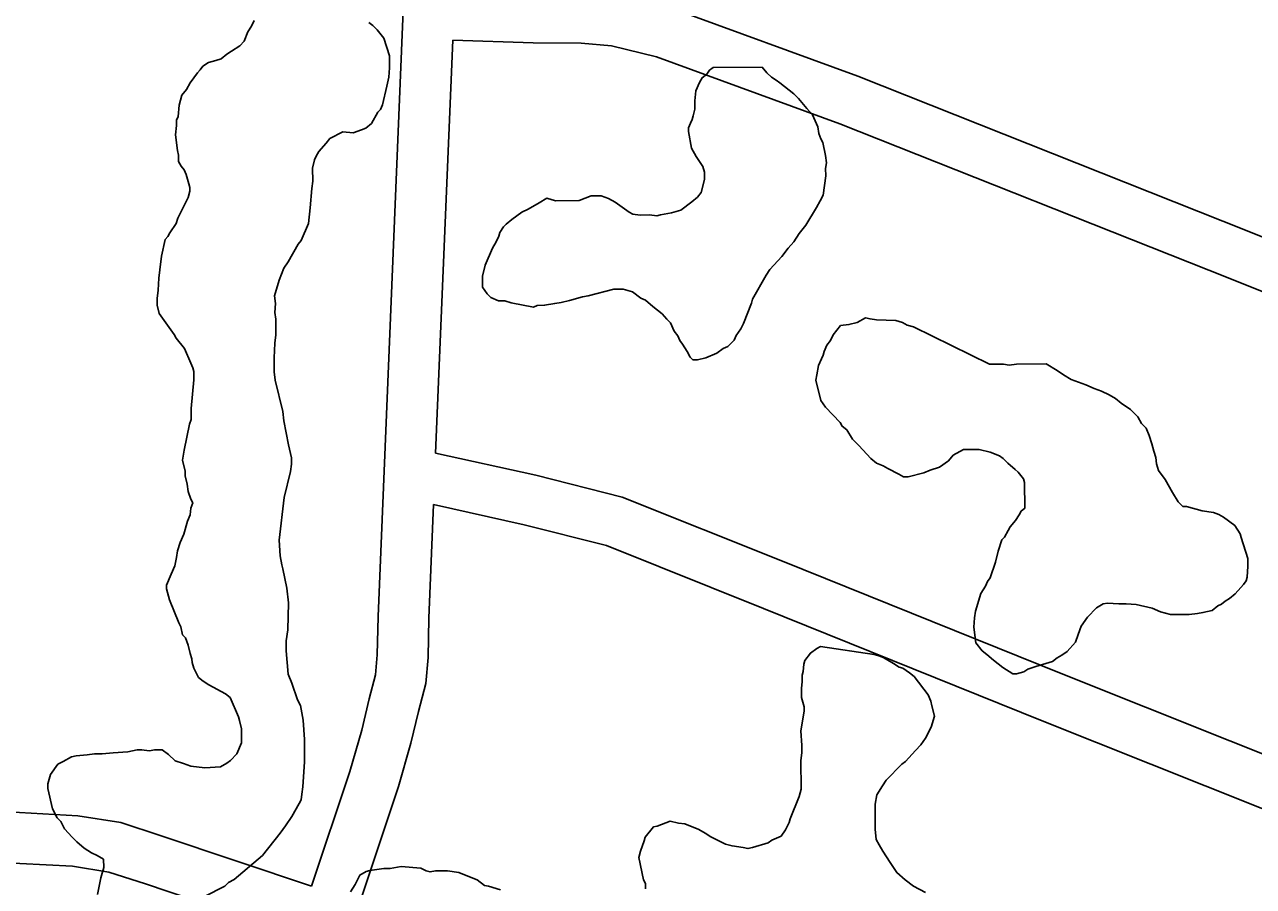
# Model space of a CAD drawing. Extents: x 3677843 to 3715951, y 511991 to 537744.
# Drawn here: x 3703952 to 3704677, y 519914 to 520422 of the extents above; entities that cross this region are included whole.
import ezdxf

# ---------------------------------------------------------------- set-up
doc = ezdxf.new("R2010")
doc.units = 0
doc.layers.add('V-ROAD-CNTR', color=7, linetype='Continuous')
doc.layers.add('V-SITE-VEGE', color=7, linetype='Continuous')

msp = doc.modelspace()

# ---------------------------------------------------------------- linework, layer by layer
at = {"layer": 'V-ROAD-CNTR'}
for points in [[(3704183.56, 520712.77), (3704174.63, 520425.62), (3704160.05, 520072.74), (3704159.59, 520050.21), (3704158.62, 520038.38), (3704154.79, 520024.13), (3704150.42, 520005.68), (3704143.42, 519981.33), (3704120.85, 519913.66)], [(3704205.17, 520442.71), (3704252.24, 520441.21), (3704281.43, 520440.93), (3704302.75, 520439.1), (3704333.15, 520431.66), (3704443.19, 520391.53), (3704672.86, 520300.38), (3704965.37, 520183.38), (3705157.34, 520106.82), (3705187.73, 520097.79), (3705211.86, 520093.77), (3705235.29, 520090.61), (3705255.36, 520088.26), (3705364.33, 520084.65)], [(3704204.12, 520412.73), (3704194.06, 520169.22)], [(3704204.12, 520412.73), (3704251.61, 520411.22), (3704280, 520410.94), (3704297.87, 520409.41), (3704324.42, 520402.91), (3704432.52, 520363.49), (3704661.76, 520272.51), (3704954.25, 520155.52), (3705147.49, 520078.45), (3705180.96, 520068.51), (3705207.39, 520064.1), (3705231.54, 520060.84), (3705253.12, 520058.32), (3705380.59, 520054.1), (3705458.21, 520052.11), (3705556.32, 520051.37)], [(3704194.06, 520169.22), (3704253.15, 520156.14), (3704304.09, 520143.2), (3704398.74, 520105.44), (3704563.16, 520039.07), (3705011.09, 519860.31), (3705112.69, 519820.87), (3705168.46, 519798.87), (3705208.75, 519785.57), (3705244.22, 519779.78), (3705323.79, 519772.64), (3705454.21, 519769.4), (3705543.32, 519762.71)], [(3704192.81, 520138.77), (3704190.04, 520071.81), (3704189.57, 520048.67), (3704188.29, 520033.22), (3704183.88, 520016.78), (3704179.45, 519998.08), (3704172.08, 519972.43), (3704148.88, 519902.87)], [(3704192.81, 520138.77), (3704246.21, 520126.95), (3704294.8, 520114.61), (3704387.57, 520077.6), (3704551.98, 520011.23), (3704777.3, 519921.31)], [(3703934.45, 519957.89), (3703983, 519955.29), (3704008.24, 519951.29), (3704032.19, 519943.48), (3704120.85, 519913.66)], [(3703933.01, 519927.93), (3703979.84, 519925.42), (3704001.19, 519922.03), (3704022.76, 519915), (3704118.75, 519882.72), (3704344.09, 519791.35), (3704642.07, 519672.38), (3704645.47, 519670.1), (3704645.96, 519667.08), (3704634.88, 519631.61), (3704559.49, 519438.02), (3704527.91, 519358.38)]]:
    msp.add_lwpolyline(points, dxfattribs=at)
at = {"layer": 'V-SITE-VEGE'}
for points in [[(3704045.23, 519986.07), (3704049.61, 519984.47), (3704057.8, 519983.43), (3704067.06, 519984.04), (3704070.87, 519986.24), (3704073.04, 519987.89), (3704076.83, 519991.73), (3704079.52, 519998.3), (3704079.46, 520006.48), (3704078.34, 520011.38), (3704077.78, 520013.56), (3704072.79, 520024.98), (3704070.05, 520027.14), (3704060.2, 520032.53), (3704056.91, 520034.69), (3704054.17, 520036.86), (3704051.41, 520042.29), (3704050.3, 520045.56), (3704050.28, 520047.74), (3704049.17, 520051.01), (3704048.04, 520055.91), (3704046.38, 520060.26), (3704044.73, 520061.89), (3704043.61, 520066.79), (3704042.51, 520068.96), (3704036.96, 520082.56), (3704035.28, 520089.1), (3704035.27, 520091.28), (3704037.95, 520097.84), (3704040.1, 520102.76), (3704041.16, 520107.68), (3704041.68, 520111.5), (3704043.28, 520116.42), (3704045.43, 520121.34), (3704047.57, 520128.99), (3704049.17, 520132.82), (3704049.7, 520136.64), (3704050.77, 520139.92), (3704049.66, 520142.1), (3704048, 520146.45), (3704047.42, 520150.81), (3704046.3, 520155.71), (3704046.28, 520158.44), (3704044.6, 520164.97), (3704045.65, 520170.98), (3704048.82, 520186.27), (3704049.9, 520189.01), (3704049.85, 520195.55), (3704051.38, 520212.47), (3704051.35, 520217.38), (3704050.79, 520219.56), (3704049.68, 520222.28), (3704045.8, 520230.98), (3704040.86, 520236.94), (3704039.75, 520239.12), (3704030.94, 520251.61), (3704029.82, 520256.51), (3704029.79, 520260.33), (3704030.31, 520265.24), (3704030.8, 520272.33), (3704031.32, 520277.24), (3704032.35, 520285.43), (3704034.47, 520295.27), (3704036.1, 520296.91), (3704037.17, 520299.1), (3704040.96, 520304.58), (3704042.02, 520307.86), (3704047.95, 520319.9), (3704049.01, 520323.72), (3704049, 520325.91), (3704048.44, 520328.08), (3704046.77, 520333.53), (3704045.66, 520336.25), (3704044, 520338.42), (3704042.35, 520341.13), (3704042.33, 520344.95), (3704041.76, 520347.68), (3704040.61, 520356.94), (3704041.12, 520362.4), (3704041.1, 520365.67), (3704042.18, 520367.86), (3704042.68, 520374.41), (3704044.27, 520380.42), (3704046.98, 520383.71), (3704049.14, 520387.54), (3704053.46, 520393.57), (3704055.09, 520395.22), (3704056.71, 520397.41), (3704059.97, 520399.61), (3704064.33, 520400.73), (3704067.59, 520401.84), (3704070.84, 520404.59), (3704073.56, 520406.25), (3704078.45, 520409.55), (3704081.15, 520412.29), (3704083.3, 520417.76), (3704085.46, 520421.05), (3704087.07, 520424.33)], [(3704154.72, 520423.14), (3704156.91, 520421.52), (3704159.65, 520418.81), (3704163.5, 520413.93), (3704166.85, 520403.59), (3704166.89, 520396.5), (3704166.38, 520391.04), (3704165.32, 520385.58), (3704162.67, 520374.65), (3704161.6, 520371.92), (3704159.98, 520370.27), (3704156.2, 520363.7), (3704152.94, 520360.95), (3704150.22, 520359.84), (3704145.33, 520358.17), (3704139.32, 520358.68), (3704131.71, 520354.81), (3704129.55, 520352.07), (3704125.22, 520347.13), (3704123.6, 520344.4), (3704122.52, 520342.21), (3704121.46, 520337.29), (3704121.52, 520329.66), (3704121, 520325.29), (3704119.98, 520313.83), (3704118.95, 520304.55), (3704114.66, 520294.7)], [(3704422.65, 520321.28), (3704421.04, 520317.99), (3704418.88, 520314.16), (3704412.4, 520303.75), (3704408.62, 520298.82), (3704405.38, 520293.89), (3704402.13, 520290.05), (3704398.35, 520285.11), (3704391.31, 520277.43), (3704389.14, 520274.14), (3704381.06, 520259.91), (3704380.53, 520257.73), (3704375.7, 520245.69), (3704374.08, 520242.41), (3704371.38, 520238.58), (3704370.3, 520235.84), (3704366.51, 520232), (3704363.79, 520230.89), (3704359.99, 520228.14), (3704353.47, 520225.37), (3704348.56, 520224.24), (3704345.84, 520224.22), (3704344.19, 520225.85), (3704342.53, 520229.11), (3704339.77, 520233.46), (3704338.13, 520235.63), (3704337.02, 520238.35), (3704334.82, 520241.06), (3704332.6, 520245.96), (3704330.41, 520248.12), (3704327.66, 520251.38), (3704322.18, 520255.7), (3704317.79, 520259.49), (3704315.05, 520260.57), (3704310.12, 520264.35), (3704304.66, 520265.95), (3704299.2, 520265.92), (3704283.96, 520262), (3704280.69, 520261.43), (3704273.06, 520259.2), (3704268.16, 520258.08), (3704264.35, 520257.51), (3704258.36, 520256.38), (3704253.99, 520256.35), (3704251.82, 520255.24), (3704238.71, 520257.88), (3704234.89, 520258.95), (3704231.07, 520258.92), (3704226.69, 520261.08), (3704224.5, 520263.24), (3704221.74, 520267.04), (3704221.7, 520273.59), (3704223.29, 520280.15), (3704227.59, 520289.99), (3704229.75, 520293.82), (3704231.36, 520297.11), (3704231.89, 520299.29), (3704234.05, 520302.58), (3704235.68, 520304.23), (3704238.93, 520306.97), (3704244.9, 520311.38), (3704248.71, 520313.04), (3704255.23, 520316.9), (3704259.58, 520319.66), (3704262.86, 520318.59), (3704265.04, 520318.05), (3704278.68, 520318.14), (3704285.75, 520320.91), (3704291.75, 520320.96), (3704296.12, 520319.35), (3704299.95, 520317.19), (3704308.17, 520311.25), (3704310.36, 520310.17), (3704314.73, 520309.65), (3704320.19, 520309.69), (3704324.55, 520309.17), (3704326.73, 520309.73), (3704333.27, 520310.86), (3704338.71, 520312.54), (3704345.23, 520317.49), (3704348.48, 520320.24), (3704350.64, 520322.98), (3704352.77, 520330.63), (3704352.76, 520332.81), (3704352.75, 520334.99), (3704351.63, 520338.26), (3704347.77, 520344.24), (3704345.02, 520349.13), (3704343.32, 520358.93), (3704343.3, 520361.11), (3704344.37, 520363.85), (3704345.45, 520366.04), (3704345.98, 520368.22), (3704347.04, 520372.05), (3704347.02, 520376.96), (3704347.52, 520382.96), (3704349.67, 520387.88), (3704351.29, 520390.62), (3704354, 520392.82), (3704355.62, 520395.01), (3704357.79, 520396.66)], [(3704357.79, 520396.66), (3704386.7, 520396.85), (3704389.45, 520393.6), (3704392.19, 520390.89), (3704394.93, 520389.27), (3704397.12, 520387.65), (3704405.35, 520381.16), (3704408.09, 520378.45), (3704413.04, 520372.48), (3704416.34, 520368.68), (3704419.66, 520361.61), (3704420.23, 520357.8), (3704421.34, 520354.54), (3704422.45, 520352.36), (3704424.13, 520344.74), (3704424.71, 520340.38), (3704424.18, 520337.1), (3704424.21, 520332.74), (3704422.65, 520321.28)], [(3704114.66, 520294.7), (3704113.03, 520292.51), (3704107.1, 520282.11), (3704104.4, 520278.27), (3704101.72, 520271.16), (3704099.05, 520261.87), (3704099.63, 520257.51), (3704099.12, 520252.05), (3704099.69, 520248.24), (3704099.75, 520238.97), (3704099.23, 520234.06), (3704098.75, 520225.33), (3704098.8, 520217.14), (3704099.38, 520212.24), (3704103.86, 520193.73), (3704104.45, 520188.28), (3704107.27, 520174.11), (3704108.95, 520166.49), (3704108.98, 520162.67), (3704108.46, 520158.3), (3704104.74, 520143.01), (3704101.64, 520117.89), (3704102.24, 520108.63), (3704103.37, 520103.18), (3704103.93, 520101), (3704106.19, 520089.56), (3704107.33, 520080.84), (3704106.89, 520065.02), (3704105.84, 520058.47), (3704105.89, 520052.47), (3704107.06, 520038.84), (3704109.28, 520033.4), (3704112.62, 520023.61), (3704114.28, 520020.35), (3704115.97, 520011.63), (3704116.59, 520000.18), (3704116.68, 519987.09), (3704115.69, 519972.36), (3704115.17, 519967.99), (3704114.64, 519964.71), (3704113.57, 519962.53), (3704109.25, 519954.86), (3704105.47, 519949.38), (3704102.23, 519945), (3704091.95, 519931.84), (3704075.14, 519917.54), (3704071.88, 519915.89), (3704069.71, 519913.69), (3704057.75, 519907.61)], [(3704531.69, 520163.27), (3704528.94, 520165.98), (3704526.75, 520167.6), (3704521.28, 520169.74), (3704514.73, 520171.34), (3704505.45, 520171.28), (3704499.48, 520167.97), (3704496.77, 520164.67), (3704491.34, 520160.82), (3704485.9, 520159.15), (3704482.09, 520157.49), (3704472.83, 520155.25), (3704470.11, 520155.23), (3704467.37, 520156.85), (3704460.8, 520160.08), (3704458.06, 520161.69), (3704454.23, 520163.3), (3704450.94, 520166.01), (3704443.8, 520173.6), (3704439.96, 520177.39), (3704436.65, 520182.82), (3704433.91, 520184.99), (3704432.81, 520187.16), (3704424.02, 520196.38), (3704421.27, 520200.18), (3704418.46, 520212.16), (3704418.98, 520215.43), (3704420.04, 520220.89), (3704421.65, 520224.72), (3704422.73, 520226.91), (3704423.26, 520229.1), (3704424.87, 520232.93), (3704427.03, 520235.67), (3704428.65, 520238.95), (3704432.97, 520244.43), (3704437.88, 520245.01), (3704442.78, 520246.14), (3704447.67, 520248.89), (3704450.4, 520248.37), (3704454.22, 520247.85), (3704465.68, 520247.38), (3704469.5, 520246.31), (3704472.24, 520244.7), (3704476.07, 520243.63)], [(3704476.07, 520243.63), (3704520.94, 520221.56), (3704529.12, 520221.61), (3704532.4, 520221.09), (3704536.76, 520221.66), (3704554.21, 520221.78), (3704560.78, 520218), (3704564.62, 520215.3), (3704569, 520212.6), (3704577.75, 520209.39), (3704582.67, 520207.24), (3704587.04, 520205.63), (3704591.42, 520203.48), (3704595.25, 520201.32), (3704598.54, 520198.62), (3704604.02, 520194.84), (3704608.41, 520190.5), (3704610.62, 520186.7), (3704613.37, 520183.99), (3704615.03, 520179.63), (3704616.7, 520174.74), (3704617.82, 520170.38), (3704618.94, 520166.57), (3704619.5, 520162.76), (3704620.62, 520158.94), (3704624.48, 520153.52), (3704628.89, 520145.91), (3704632.2, 520140.48), (3704634.94, 520137.77), (3704637.12, 520137.78), (3704646.41, 520135.12), (3704652.96, 520134.07), (3704656.24, 520133), (3704658.98, 520131.38), (3704665.56, 520126.51), (3704668.87, 520121.63), (3704669.43, 520119.45), (3704673.32, 520106.93), (3704673.35, 520102.57), (3704672.85, 520096.02), (3704672.32, 520093.83), (3704670.7, 520091.64), (3704669.07, 520089.99), (3704665.83, 520086.15), (3704662.57, 520083.41), (3704659.85, 520081.75), (3704657.68, 520080.1), (3704655.51, 520078.99), (3704652.25, 520076.25), (3704646.81, 520075.12), (3704643.54, 520074.55), (3704638.63, 520073.98), (3704627.73, 520073.9), (3704621.72, 520075.5), (3704616.79, 520077.65), (3704607.5, 520079.77), (3704601.5, 520080.28), (3704597.14, 520080.25), (3704590.59, 520080.75), (3704587.87, 520080.19), (3704584.06, 520077.98), (3704578.65, 520072.49), (3704574.87, 520067.01), (3704573.26, 520062.09), (3704571.65, 520057.72), (3704566.78, 520052.23), (3704563.52, 520050.03), (3704560.81, 520048.37), (3704558.09, 520046.17), (3704548.29, 520043.38), (3704543.4, 520041.71), (3704541.22, 520040.06), (3704536.87, 520038.94), (3704534.69, 520038.93), (3704528.66, 520042.71), (3704523.18, 520047.03), (3704519.34, 520050.28), (3704516.6, 520052.44), (3704512.75, 520057.33), (3704511.6, 520066.59), (3704512.11, 520072.05), (3704512.63, 520075.87), (3704515.83, 520086.26), (3704518.53, 520090.64), (3704519.6, 520093.37), (3704521.22, 520095.57), (3704524.44, 520104.86), (3704526.03, 520111.41), (3704528.17, 520117.97), (3704529.79, 520119.62), (3704531.95, 520123.45), (3704533.02, 520125.64), (3704536.27, 520129.48), (3704538.43, 520132.77), (3704539.51, 520134.96), (3704541.68, 520136.61), (3704541.58, 520151.88), (3704541.02, 520154.06), (3704537.72, 520157.86), (3704536.08, 520159.48), (3704531.69, 520163.27)], [(3704317.89, 519912.05), (3704317.87, 519915.32), (3704316.77, 519917.5), (3704313.95, 519930.57), (3704315.02, 519934.4), (3704317.16, 519940.41), (3704317.69, 519942.6), (3704322.56, 519948.63), (3704324.74, 519949.19), (3704332.35, 519951.96), (3704337.27, 519950.9), (3704341.09, 519950.38), (3704349.3, 519947.17), (3704353.13, 519945.01), (3704356.42, 519942.85), (3704365.17, 519938.54), (3704369, 519937.48), (3704375.55, 519936.43), (3704378.28, 519935.9), (3704381, 519936.47), (3704390.26, 519939.25), (3704392.43, 519940.91), (3704397.87, 519943.12), (3704400.57, 519946.96), (3704402.72, 519951.34), (3704403.25, 519953.52), (3704408.62, 519966.65), (3704409.68, 519971.02), (3704409.57, 519987.93), (3704410.09, 519992.29), (3704410.06, 519996.66), (3704409.46, 520005.38), (3704411.56, 520016.85), (3704411.54, 520019.57), (3704409.87, 520025.02), (3704409.84, 520030.47), (3704410.36, 520034.29), (3704410.33, 520038.11), (3704410.86, 520040.29), (3704411.38, 520044.66), (3704411.91, 520046.85), (3704415.16, 520051.23), (3704418.96, 520053.98), (3704421.13, 520055.09)], [(3704421.13, 520055.09), (3704452.8, 520050.39), (3704454.98, 520049.86), (3704457.71, 520048.78), (3704459.9, 520047.71), (3704464.29, 520045.01), (3704467.57, 520042.85), (3704469.76, 520042.32), (3704473.59, 520039.62), (3704476.34, 520037.46), (3704484.59, 520026.6), (3704486.25, 520022.79), (3704486.81, 520020.07), (3704488.49, 520014.08), (3704486.35, 520007.52), (3704483.12, 520000.95), (3704480.42, 519997.12), (3704477.17, 519993.82), (3704471.21, 519987.24), (3704469.04, 519985.59), (3704459.83, 519976.26), (3704457.67, 519972.97), (3704454.43, 519967.49), (3704453.38, 519962.03), (3704453.47, 519947.31), (3704454.06, 519941.31), (3704455.72, 519938.05), (3704457.92, 519934.25), (3704462.33, 519927.73), (3704466.19, 519921.76), (3704471.12, 519917.42), (3704476.06, 519913.64), (3704483.17, 519909.87)], [(3703994.47, 519908.83), (3703996.59, 519918.67), (3703998.19, 519924.68), (3703998.15, 519929.59), (3703994.32, 519931.74), (3703991.04, 519933.36), (3703986.66, 519936.05), (3703982.27, 519939.84), (3703979.52, 519942.55), (3703975.13, 519947.43), (3703972.92, 519951.78), (3703970.72, 519953.95), (3703967.96, 519959.38), (3703965.15, 519971.37), (3703965.13, 519974.09), (3703966.73, 519979.56), (3703971.06, 519985.59), (3703974.32, 519987.24), (3703979.21, 519990), (3703981.93, 519990.57), (3703988.47, 519991.15), (3703992.83, 519991.73), (3703997.2, 519991.76), (3704003.74, 519992.35), (3704012.46, 519992.95), (3704017.91, 519994.07), (3704020.64, 519994.09), (3704025, 519993.58), (3704028.27, 519994.14), (3704032.63, 519994.17), (3704036.47, 519991.47), (3704040.31, 519987.68), (3704045.23, 519986.07)], [(3704143.91, 519910.36), (3704146.61, 519914.74), (3704149.3, 519920.22), (3704153.1, 519922.42), (3704155.28, 519922.98), (3704163.45, 519924.13), (3704167.27, 519924.15), (3704173.81, 519925.29), (3704185.27, 519924.27), (3704188.56, 519922.65), (3704190.74, 519922.12), (3704194.01, 519922.69), (3704201.1, 519922.74), (3704207.65, 519921.69), (3704212.03, 519920.08), (3704218.59, 519917.4), (3704222.97, 519914.16), (3704225.16, 519913.62), (3704232.26, 519911.49)]]:
    msp.add_lwpolyline(points, dxfattribs=at)

doc.saveas('drawing.dxf')
